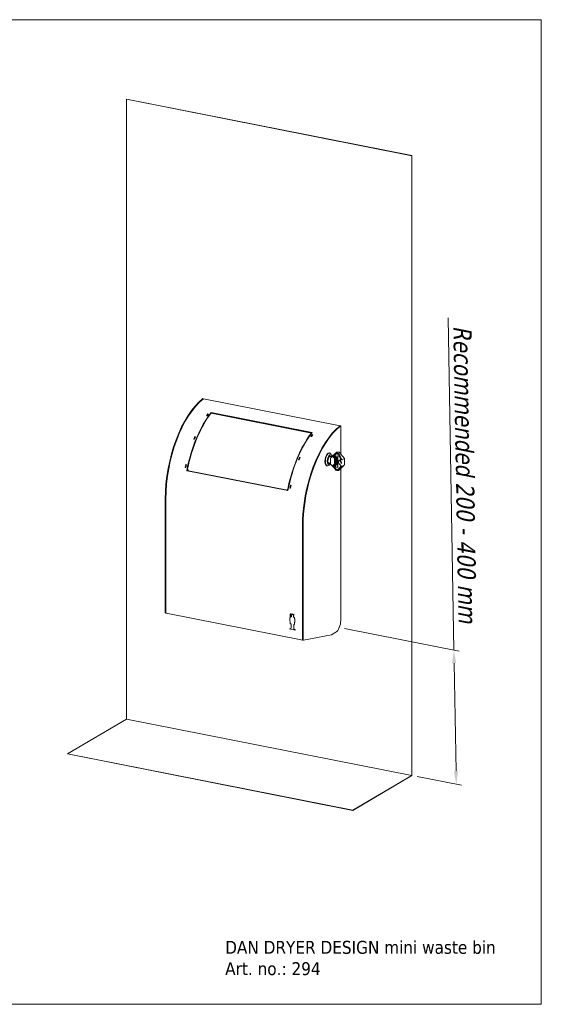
# Model space of a CAD drawing. Header units: millimetres. Extents: x 110 to 3135, y 110 to 2200.
# Tile 329 of 329: x 2027 to 3135, y 110 to 2200. Entities that reach past the tile are written whole.
import ezdxf

# ---------------------------------------------------------------- set-up
doc = ezdxf.new("R2010")
doc.units = ezdxf.units.MM
doc.header["$LTSCALE"] = 11
for name, color, linetype, lineweight in [('Border (ISO)', 7, 'Continuous', 9), ('Dimension (ISO)', 7, 'Continuous', 9), ('Symbol (ISO)', 7, 'Continuous', 9), ('Visible (ISO)', 7, 'Continuous', 18)]:
    doc.layers.add(name, color=color, linetype=linetype, lineweight=lineweight)
doc.styles.add('Note Text (ISO)', font='tahoma.ttf')
doc.dimstyles.new('Default (ISO)', dxfattribs={"dimscale": 11, "dimtxt": 2.5, "dimasz": 2.5, "dimexe": 1, "dimexo": 1, "dimgap": 0.762, "dimtad": 1, "dimrnd": 1e-08, "dimtxsty": 'Note Text (ISO)', "dimcen": 0.09, "dimdle": 10, "dimclrd": 256, "dimclre": 256, "dimclrt": 256, "dimazin": 2, "dimtfac": 1, "dimtmove": 0, "dimatfit": 3, "dimfxl": 0, "dimtolj": 1, "dimtzin": 0, "dimlwd": -1, "dimlwe": -1, "dimarcsym": 0})

# ---------------------------------------------------------------- blocks, each defined once
blk = doc.blocks.new('Borders Dandryerramme')
at = {"layer": 'Border (ISO)'}
for p, q in [((10, 200), (285, 200)), ((285, 200), (285, 10)), ((285, 10), (10, 10))]:
    blk.add_line(p, q, dxfattribs=at)
blk = doc.blocks.new('*D5')
at = {"layer": 'Defpoints', "color": 0}
for p in [(2705.9, 909.6), (2859.8, 595.8), (2954.3, 577.1)]:
    blk.add_point(p, dxfattribs=at)
at = {"layer": 'Dimension (ISO)'}
for p, q in [((2949.3, 861.6), (2936.8, 1566.9)), ((2716.9, 907.5), (2960.3, 859.4)), ((2953.8, 604.6), (2949.8, 834.1)), ((2870.9, 593.6), (2965.3, 575))]:
    blk.add_line(p, q, dxfattribs=at)
for points in [[(2954.3, 834.2), (2945.2, 834), (2949.3, 861.6)], [(2958.4, 604.7), (2949.2, 604.6), (2954.3, 577.1)]]:
    blk.add_solid(points, dxfattribs=at)
at = {"layer": 'Dimension (ISO)', "insert": (2986.4, 1559.4), "char_height": 27.5, "attachment_point": 1, "rotation": 271.0104, "style": 'Note Text (ISO)'}
blk.add_mtext('\\A1;{\\Q12.181;\\W0.930;\\H0.883x; \\fTahoma|b0|i0;\\H38.5000;Recommended 200 - 400 mm}', dxfattribs=at)

msp = doc.modelspace()

# ---------------------------------------------------------------- linework, layer by layer
at = {"layer": 'Visible (ISO)'}
for p, q in [((2253.621, 2031.066), (2253.671, 2031.096)), ((2253.621, 715.497), (2253.621, 2031.066)), ((2253.621, 2031.066), (2859.839, 1911.359)), ((2859.889, 1911.389), (2253.671, 2031.096)), ((2859.839, 1911.359), (2859.889, 1911.389)), ((2859.839, 1911.359), (2859.839, 595.79)), ((2859.889, 595.725), (2859.889, 1911.389)), ((2417.378, 1395.396), (2416.079, 1395.653)), ((2417.378, 1395.396), (2707.496, 1338.108)), ((2424.873, 1359.085), (2423.487, 1359.359)), ((2423.553, 1359.383), (2426.319, 1363.206)), ((2423.563, 1359.344), (2423.553, 1359.383)), ((2423.553, 1359.383), (2424.852, 1359.126)), ((2424.852, 1359.126), (2427.618, 1362.949)), ((2424.862, 1359.088), (2424.852, 1359.126)), ((2426.316, 1363.269), (2427.702, 1362.995)), ((2426.332, 1363.203), (2426.316, 1363.269)), ((2426.319, 1363.206), (2427.618, 1362.949)), ((2427.618, 1362.949), (2427.631, 1362.9)), ((2433.558, 1366.153), (2433.812, 1364.977)), ((2433.558, 1366.153), (2648.332, 1323.742)), ((2647.57, 1322.767), (2433.812, 1364.977)), ((2646.862, 1322.474), (2433.82, 1364.542)), ((2435.069, 1364.729), (2435.079, 1364.293)), ((2708.795, 1337.851), (2707.496, 1338.108)), ((2708.795, 1337.851), (2708.795, 1278.343)), ((2645.689, 1315.519), (2648.455, 1319.342)), ((2646.988, 1315.262), (2649.754, 1319.085)), ((2648.452, 1319.405), (2648.468, 1319.339)), ((2648.452, 1319.405), (2649.837, 1319.131)), ((2648.455, 1319.342), (2649.754, 1319.085)), ((2649.754, 1319.085), (2649.766, 1319.036)), ((2398.392, 1309.571), (2397.007, 1309.845)), ((2397.068, 1309.879), (2399.239, 1315.057)), ((2397.108, 1309.825), (2397.068, 1309.879)), ((2397.068, 1309.879), (2398.367, 1309.623)), ((2398.367, 1309.623), (2400.538, 1314.8)), ((2398.397, 1309.582), (2398.367, 1309.623)), ((2399.228, 1315.14), (2400.613, 1314.866)), ((2399.292, 1315.046), (2399.228, 1315.14)), ((2399.239, 1315.057), (2400.538, 1314.8)), ((2400.538, 1314.8), (2400.567, 1314.76)), ((2647.008, 1315.221), (2645.623, 1315.495)), ((2645.699, 1315.48), (2645.689, 1315.519)), ((2645.689, 1315.519), (2646.988, 1315.262)), ((2646.998, 1315.223), (2646.988, 1315.262)), ((2685.873, 1280.181), (2685.007, 1280.352)), ((2695.344, 1277.454), (2687.407, 1269.519)), ((2690.262, 1274.536), (2688.892, 1277.395)), ((2695.344, 1277.454), (2696.956, 1279.268)), ((2695.344, 1274.49), (2698.295, 1277.812)), ((2695.344, 1277.454), (2695.344, 1274.49)), ((2698.41, 1277.88), (2695.46, 1274.559)), ((2700.915, 1281.839), (2697.915, 1280.062)), ((2704.005, 1276.218), (2703.652, 1276.754)), ((2378.717, 1249.697), (2380.01, 1255.55)), ((2379.986, 1255.644), (2381.371, 1255.37)), ((2380.585, 1255.437), (2379.986, 1255.644)), ((2380.01, 1255.55), (2381.309, 1255.294)), ((2380.016, 1249.44), (2381.309, 1255.294)), ((2381.309, 1255.294), (2381.351, 1255.281)), ((2620.528, 1265.707), (2619.142, 1265.981)), ((2619.203, 1266.015), (2621.374, 1271.193)), ((2619.243, 1265.961), (2619.203, 1266.015)), ((2619.203, 1266.015), (2620.502, 1265.759)), ((2620.502, 1265.759), (2622.673, 1270.936)), ((2620.532, 1265.718), (2620.502, 1265.759)), ((2621.363, 1271.276), (2622.749, 1271.002)), ((2621.428, 1271.182), (2621.363, 1271.276)), ((2621.374, 1271.193), (2622.673, 1270.936)), ((2622.673, 1270.936), (2622.703, 1270.895)), ((2687.407, 1258.727), (2682.186, 1259.758)), ((2686.654, 1256.264), (2684.3, 1254.14)), ((2689.887, 1271.998), (2684.801, 1273.002)), ((2687.407, 1269.519), (2687.407, 1262.942)), ((2687.407, 1262.942), (2687.407, 1256.364)), ((2695.344, 1248.256), (2687.407, 1256.364)), ((2695.344, 1274.49), (2692.767, 1271.914)), ((2692.887, 1271.985), (2695.46, 1274.559)), ((2693.644, 1270.369), (2694.21, 1270.362)), ((2694.21, 1255.373), (2693.644, 1255.379)), ((2693.762, 1270.439), (2694.328, 1270.432)), ((2694.994, 1255.614), (2694.878, 1255.546)), ((2695.344, 1269.41), (2695.344, 1256.3)), ((2695.46, 1274.559), (2695.46, 1269.479)), ((2695.46, 1269.479), (2695.46, 1256.369)), ((2695.46, 1256.369), (2695.46, 1251.289)), ((2697.365, 1274.294), (2697.365, 1250.801)), ((2697.365, 1274.294), (2702.994, 1273.182)), ((2697.95, 1251.148), (2697.95, 1274.178)), ((2698.441, 1271.763), (2698.191, 1271.615)), ((2698.191, 1271.615), (2698.191, 1268.343)), ((2702.955, 1269.29), (2698.191, 1271.615)), ((2698.191, 1268.343), (2698.8, 1268.046)), ((2698.441, 1267.764), (2698.191, 1267.616)), ((2702.955, 1265.291), (2698.191, 1267.616)), ((2698.191, 1267.616), (2698.191, 1267.071)), ((2698.191, 1267.071), (2701.941, 1265.24)), ((2698.441, 1265.946), (2698.191, 1265.798)), ((2701.941, 1265.24), (2698.191, 1265.798)), ((2698.191, 1265.798), (2698.191, 1265.071)), ((2698.191, 1265.071), (2701.941, 1261.968)), ((2698.441, 1263.947), (2698.191, 1263.799)), ((2701.941, 1261.968), (2698.191, 1263.799)), ((2698.191, 1263.799), (2698.191, 1263.254)), ((2698.191, 1263.254), (2702.955, 1260.928)), ((2698.441, 1262.675), (2698.191, 1262.526)), ((2702.955, 1260.201), (2698.191, 1262.526)), ((2698.191, 1262.526), (2698.191, 1261.981)), ((2698.191, 1261.981), (2699.813, 1261.189)), ((2700.522, 1260.207), (2698.191, 1259.982)), ((2698.441, 1260.13), (2698.191, 1259.982)), ((2698.191, 1259.982), (2698.191, 1259.254)), ((2698.191, 1259.254), (2701.029, 1259.505)), ((2698.441, 1258.675), (2698.191, 1258.527)), ((2702.955, 1254.748), (2698.191, 1258.527)), ((2698.191, 1258.527), (2698.191, 1257.982)), ((2698.191, 1257.982), (2699.408, 1257.025)), ((2698.441, 1255.585), (2698.191, 1255.437)), ((2699.408, 1255.207), (2698.191, 1255.437)), ((2698.191, 1255.437), (2698.191, 1254.892)), ((2698.191, 1254.892), (2702.955, 1254.021)), ((2702.994, 1269.541), (2698.441, 1271.763)), ((2702.994, 1265.542), (2698.441, 1267.764)), ((2701.395, 1265.507), (2698.441, 1265.946)), ((2701.145, 1262.627), (2698.441, 1263.947)), ((2702.994, 1260.452), (2698.441, 1262.675)), ((2700.439, 1260.323), (2698.441, 1260.13)), ((2702.994, 1255.063), (2698.441, 1258.675)), ((2699.408, 1255.402), (2698.441, 1255.585)), ((2702.955, 1261.746), (2698.698, 1265.187)), ((2698.698, 1265.187), (2702.955, 1264.473)), ((2698.8, 1268.046), (2698.8, 1270.773)), ((2698.8, 1270.773), (2700.421, 1269.981)), ((2699.05, 1268.194), (2698.8, 1268.046)), ((2699.05, 1268.194), (2699.05, 1270.651)), ((2702.994, 1262.064), (2699.245, 1265.096)), ((2699.408, 1257.025), (2699.408, 1255.207)), ((2699.813, 1261.189), (2700.522, 1260.207)), ((2699.813, 1255.1), (2699.813, 1256.736)), ((2699.813, 1256.736), (2702.549, 1254.582)), ((2700.063, 1255.248), (2699.813, 1255.1)), ((2702.549, 1254.582), (2699.813, 1255.1)), ((2700.063, 1255.248), (2700.063, 1256.539)), ((2702.222, 1254.839), (2700.063, 1255.248)), ((2700.421, 1269.981), (2700.421, 1267.618)), ((2700.421, 1267.618), (2701.029, 1267.321)), ((2702.955, 1257.656), (2700.624, 1260.794)), ((2700.624, 1260.794), (2702.955, 1259.656)), ((2701.029, 1269.684), (2702.347, 1269.041)), ((2701.029, 1267.321), (2701.029, 1269.684)), ((2701.279, 1267.469), (2701.029, 1267.321)), ((2701.029, 1259.505), (2702.955, 1256.929)), ((2702.994, 1258.088), (2701.189, 1260.518)), ((2701.279, 1267.469), (2701.279, 1269.562)), ((2702.347, 1269.041), (2702.347, 1266.315)), ((2702.347, 1266.315), (2702.955, 1266.018)), ((2702.994, 1269.313), (2702.955, 1269.29)), ((2702.955, 1266.018), (2702.955, 1269.29)), ((2702.994, 1266.041), (2702.955, 1266.018)), ((2702.994, 1265.314), (2702.955, 1265.291)), ((2702.955, 1264.473), (2702.955, 1265.291)), ((2702.994, 1264.496), (2702.955, 1264.473)), ((2702.994, 1261.769), (2702.955, 1261.746)), ((2702.955, 1260.928), (2702.955, 1261.746)), ((2702.994, 1260.952), (2702.955, 1260.928)), ((2702.994, 1260.224), (2702.955, 1260.201)), ((2702.955, 1259.656), (2702.955, 1260.201)), ((2702.994, 1259.679), (2702.955, 1259.656)), ((2702.994, 1257.68), (2702.955, 1257.656)), ((2702.955, 1256.929), (2702.955, 1257.656)), ((2702.994, 1256.952), (2702.955, 1256.929)), ((2702.994, 1254.771), (2702.955, 1254.748)), ((2702.955, 1254.021), (2702.955, 1254.748)), ((2702.994, 1254.044), (2702.955, 1254.021)), ((2702.994, 1273.182), (2702.994, 1249.69)), ((2705.849, 1264.629), (2705.734, 1264.561)), ((2708.749, 1266.705), (2708.749, 1265.49)), ((2708.749, 1254.214), (2708.749, 1252.998)), ((2708.795, 1262.692), (2708.795, 1261.4)), ((2708.795, 1261.162), (2708.795, 1261.162)), ((2716.557, 1268.319), (2711.772, 1265.484)), ((2716.557, 1255.163), (2711.772, 1252.328)), ((2716.628, 1268.491), (2716.628, 1255.172)), ((2380.049, 1249.383), (2378.664, 1249.656)), ((2379.192, 1249.552), (2378.717, 1249.697)), ((2378.717, 1249.697), (2380.016, 1249.44)), ((2380.059, 1249.427), (2380.016, 1249.44)), ((2381.812, 1242.78), (2382.504, 1242.65)), ((2596.586, 1200.369), (2381.812, 1242.78)), ((2382.504, 1242.65), (2596.587, 1200.376)), ((2383.182, 1244.45), (2384.481, 1244.193)), ((2385.051, 1242.744), (2383.945, 1242.963)), ((2384.488, 1242.855), (2384.381, 1242.279)), ((2595.687, 1201.112), (2385.243, 1242.668)), ((2385.68, 1242.023), (2385.78, 1242.562)), ((2388.085, 1242.107), (2387.985, 1241.567)), ((2417.378, 1236.322), (2417.378, 1235.763)), ((2680.449, 1252.711), (2679.583, 1252.882)), ((2695.344, 1251.22), (2692.767, 1253.853)), ((2692.887, 1253.924), (2695.46, 1251.289)), ((2695.344, 1251.22), (2698.295, 1246.734)), ((2695.344, 1251.22), (2695.344, 1248.256)), ((2695.344, 1248.256), (2696.956, 1245.806)), ((2695.46, 1251.289), (2698.41, 1246.802)), ((2697.365, 1250.801), (2697.95, 1251.148)), ((2697.365, 1250.801), (2702.994, 1249.69)), ((2697.95, 1251.148), (2702.994, 1250.151)), ((2704.005, 1246.072), (2703.652, 1245.676)), ((2707.032, 1245.203), (2704.032, 1243.426)), ((2708.795, 1246.874), (2708.795, 924.668)), ((2594.925, 1202.638), (2596.224, 1202.381)), ((2596.703, 1200.968), (2595.716, 1201.107)), ((2596.224, 1202.381), (2596.972, 1202.938)), ((2596.413, 1202.522), (2596.996, 1202.44)), ((2597.023, 1202.573), (2596.596, 1202.658)), ((2602.185, 1205.519), (2600.799, 1205.792)), ((2600.853, 1205.833), (2602.145, 1211.686)), ((2601.328, 1205.688), (2600.853, 1205.833)), ((2600.853, 1205.833), (2602.152, 1205.576)), ((2602.121, 1211.78), (2603.507, 1211.506)), ((2602.72, 1211.573), (2602.121, 1211.78)), ((2602.145, 1211.686), (2603.444, 1211.43)), ((2602.152, 1205.576), (2603.444, 1211.43)), ((2602.194, 1205.563), (2602.152, 1205.576)), ((2603.444, 1211.43), (2603.487, 1211.417)), ((2336.079, 1182.704), (2336.079, 942.034)), ((2337.378, 941.778), (2337.378, 1182.448)), ((2337.378, 941.736), (2337.378, 1182.448)), ((2627.496, 884.447), (2627.496, 1125.159)), ((2627.496, 1125.159), (2627.496, 884.489)), ((2628.795, 884.233), (2628.795, 1124.903)), ((2337.812, 940.443), (2336.691, 940.665)), ((2337.99, 940.366), (2628.109, 883.078)), ((2600.71, 930.543), (2600.707, 930.542)), ((2600.707, 924.525), (2600.707, 930.542)), ((2600.707, 930.542), (2601.411, 930.403)), ((2600.71, 930.543), (2601.411, 930.405)), ((2601.411, 938.471), (2602.13, 939.311)), ((2601.411, 930.403), (2601.411, 938.471)), ((2601.529, 917.939), (2601.529, 921.928)), ((2602.133, 939.313), (2602.13, 939.311)), ((2602.13, 939.311), (2602.848, 938.187)), ((2602.133, 939.313), (2602.851, 938.189)), ((2602.851, 938.189), (2602.848, 938.187)), ((2602.848, 938.187), (2602.848, 932.733)), ((2602.851, 932.735), (2602.848, 932.733)), ((2602.848, 932.733), (2604.257, 932.455)), ((2602.851, 938.189), (2602.851, 932.735)), ((2602.851, 932.735), (2604.256, 932.457)), ((2603.498, 939.043), (2603.495, 939.041)), ((2605.403, 937.73), (2605.4, 937.728)), ((2606.301, 938.053), (2606.298, 938.051)), ((2607.715, 936.931), (2607.712, 936.929)), ((2608.485, 931.606), (2608.482, 931.605)), ((2608.482, 931.605), (2609.355, 931.432)), ((2608.485, 931.606), (2609.358, 931.434)), ((2608.998, 935.621), (2608.995, 935.619)), ((2609.319, 937.862), (2609.316, 937.861)), ((2610.73, 920.201), (2610.727, 920.199)), ((2610.727, 920.199), (2610.727, 916.122)), ((2610.73, 920.201), (2610.73, 916.124)), ((2610.768, 929.62), (2610.768, 928.53)), ((2610.771, 928.531), (2610.768, 928.53)), ((2610.768, 928.53), (2611.472, 928.391)), ((2610.771, 929.622), (2610.771, 928.531)), ((2610.771, 928.531), (2611.475, 928.392)), ((2611.475, 928.392), (2611.472, 928.391)), ((2611.472, 928.391), (2611.472, 922.23)), ((2611.475, 922.232), (2611.472, 922.23)), ((2611.475, 928.392), (2611.475, 922.232)), ((2600.35, 907.258), (2603.273, 908.116)), ((2600.353, 907.26), (2600.35, 907.258)), ((2600.35, 906.761), (2600.35, 907.258)), ((2611.846, 904.491), (2600.35, 906.761)), ((2600.353, 907.26), (2603.273, 908.117)), ((2603.273, 917.594), (2601.529, 917.939)), ((2603.273, 908.116), (2603.273, 917.594)), ((2610.727, 916.122), (2608.925, 916.478)), ((2608.925, 916.478), (2608.925, 906.952)), ((2608.928, 906.954), (2608.925, 906.952)), ((2608.925, 906.952), (2611.846, 904.986)), ((2608.928, 916.478), (2608.928, 906.954)), ((2608.928, 906.954), (2611.849, 904.988)), ((2610.73, 916.124), (2610.727, 916.122)), ((2611.849, 904.988), (2611.846, 904.986)), ((2611.846, 904.986), (2611.846, 904.491)), ((2611.849, 904.493), (2611.846, 904.491)), ((2611.849, 904.988), (2611.849, 904.493)), ((2698.795, 899.951), (2689.445, 894.412)), ((2629.408, 882.863), (2628.109, 883.12)), ((2628.303, 883.081), (2628.288, 883.078)), ((2689.445, 894.412), (2629.587, 882.864)), ((2253.621, 715.497), (2128.671, 641.477)), ((2859.839, 595.79), (2253.621, 715.497)), ((2128.671, 641.477), (2734.889, 521.77)), ((2128.671, 641.383), (2128.671, 641.477)), ((2734.889, 521.676), (2128.671, 641.383)), ((2859.839, 595.79), (2734.889, 521.77)), ((2859.889, 595.725), (2734.889, 521.676)), ((2734.889, 521.77), (2734.889, 521.676))]:
    msp.add_line(p, q, dxfattribs=at)
for centre, major_axis, ratio, start_param, end_param in [((2424.579, 1235.131), (-34.289, -173.647), 0.46984631, 3.63564925, 5.11025209), ((2425.878, 1234.875), (34.289, 173.647), 0.46984631, 0.49405659, 1.96865944), ((2425.878, 1234.875), (34.289, 173.647), 0.46984631, 0.49405659, 1.96865944), ((2463.55, 1227.436), (34.289, 173.647), 0.46984631, 0.74359764, 1.57521167), ((2464.42, 1227.288), (-34.289, -173.647), 0.46984631, 3.90373479, 4.69949385), ((2459.176, 1228.299), (34.289, 173.647), 0.46984631, 0.77827191, 0.81294618), ((2460.562, 1228.026), (-34.289, -173.647), 0.46984631, 3.91986457, 3.95453883), ((2433.335, 1362.089), (0.484, 2.453), 0.46984631, 0, 0.76214213), ((2463.55, 1227.436), (-33.999, -172.175), 0.46984631, 3.8851903, 3.88985085), ((2433.011, 1365.867), (-0.484, -2.453), 0.46984631, 1.09605547, 1.27967667), ((2463.55, 1227.436), (-33.999, -172.175), 0.46984631, 4.0751126, 4.71680432), ((2715.996, 1177.586), (34.289, 173.647), 0.46984631, 0.49405659, 1.96865944), ((2715.996, 1177.586), (-34.289, -173.647), 0.46984631, 3.63564925, 5.11025209), ((2717.295, 1177.33), (34.289, 173.647), 0.46984631, 0.49405659, 1.96865944), ((2677.463, 1185.219), (-34.289, -173.647), 0.46984631, 3.90373479, 4.69949385), ((2678.324, 1185.025), (-34.289, -173.647), 0.46984631, 3.8851903, 4.71680432), ((2681.312, 1184.435), (34.289, 173.647), 0.46984631, 0.77827191, 0.81294618), ((2646.378, 1320.021), (0.484, 2.453), 0.46984631, 5.96787511, 7.04532744), ((2682.697, 1184.162), (-34.289, -173.647), 0.46984631, 3.91986457, 3.95453883), ((2459.176, 1228.299), (34.289, 173.647), 0.46984631, 1.14206752, 1.17674179), ((2460.562, 1228.026), (-34.289, -173.647), 0.46984631, 4.28366017, 4.31833444), ((2677.463, 1185.219), (33.999, 172.175), 0.46984631, 0.90904013, 1.5579012), ((2682.295, 1266.617), (2.712, 13.735), 0.46984631, 0, 3.14159265), ((2683.161, 1266.446), (-2.712, -13.735), 0.46984631, 2.5803318, 6.84444616), ((2685.759, 1265.933), (-2.131, -10.792), 0.46984631, 2.36647183, 6.98534987), ((2700.974, 1274.899), (-3.058, 5.162), 0.81379768, 5.03112589, 6.53789116), ((2700.974, 1274.899), (-2.039, 3.441), 0.81379768, 4.77001368, 6.53789116), ((2701.089, 1274.968), (-2.039, 3.441), 0.81379768, 0.02059863, 0.25470585), ((2703.974, 1276.677), (-3.058, 5.162), 0.81379768, 5.03112584, 6.28318531), ((2693.81, 1270.179), (17.858, -26.724), 0.36818579, 1.29833803, 1.55079517), ((2693.81, 1273.142), (17.858, -26.724), 0.36818579, 1.07867725, 1.49488172), ((2717.005, 1286.883), (17.517, -26.214), 0.36818579, 4.74939145, 5.1718473), ((2459.176, 1228.299), (34.289, 173.647), 0.46984631, 1.50586313, 1.5405374), ((2460.562, 1228.026), (-34.289, -173.647), 0.46984631, 4.64745578, 4.68213005), ((2457.242, 1205.838), (33.902, 171.685), 0.46984631, 1.32344741, 1.3394405), ((2681.312, 1184.435), (34.289, 173.647), 0.46984631, 1.14206752, 1.17674179), ((2682.697, 1184.162), (-34.289, -173.647), 0.46984631, 4.28366017, 4.31833444), ((2685.759, 1265.933), (1.618, 8.192), 0.46984631, 5.65378936, 10.05417391), ((2685.499, 1265.984), (-1.559, -7.898), 0.46984631, 5.75129538, 6.85943996), ((2685.499, 1265.984), (1.559, 7.898), 0.46984631, 5.70693065, 6.81507523), ((2693.644, 1271.308), (1.133, -0.039), 0.8284263, 2.48347249, 4.74112641), ((2693.644, 1254.439), (1.133, -0.039), 0.8284263, 1.59953375, 3.85718767), ((2693.762, 1254.51), (1.131, -0.043), 0.82982454, 2.29718888, 3.86030022), ((2693.762, 1271.378), (1.131, -0.043), 0.82982454, 2.48658504, 4.74423896), ((2694.21, 1269.423), (1.133, -0.039), 0.8284263, 0.02873741, 1.59953375), ((2694.21, 1256.313), (1.133, -0.039), 0.8284263, 4.74112641, 6.31192272), ((2694.328, 1269.492), (1.131, -0.043), 0.82982454, 0.03184997, 1.6026463), ((2694.328, 1256.382), (1.131, -0.043), 0.82982454, 5.37347185, 6.31503529), ((2717.005, 1250.81), (-19.864, -20.249), 0.11479337, 4.64004039, 5.06249624), ((2711.339, 1266.143), (0.438, -0.655), 0.36818579, 4.2202699, 6.26318417), ((2716.099, 1269.016), (0.464, -0.694), 0.36818579, 6.26318417, 8.31343995), ((2716.099, 1254.647), (-0.526, -0.536), 0.11479337, 1.49844773, 3.54870351), ((2384.428, 1245.377), (-0.484, -2.453), 0.46984631, 4.69949385, 5.1909052), ((2384.139, 1243.944), (-0.194, -0.981), 0.46984631, 4.70787448, 6.28318531), ((2464.42, 1227.288), (-33.999, -172.175), 0.46984631, 4.70612694, 4.70787448), ((2385.727, 1245.121), (-0.484, -2.453), 0.46984631, 5.1909052, 6.28318531), ((2700.974, 1248.588), (3.058, -5.162), 0.81379768, 4.77001368, 6.27677895), ((2700.974, 1248.588), (2.039, -3.441), 0.81379768, 4.77001368, 6.53789116), ((2701.089, 1248.656), (2.039, -3.441), 0.81379768, 4.77001368, 6.26258668), ((2693.81, 1240.033), (-20.251, -20.644), 0.11479337, 1.97790717, 2.23036435), ((2693.81, 1237.069), (-20.251, -20.644), 0.11479337, 2.03382066, 2.45002514), ((2711.339, 1251.841), (-0.497, -0.506), 0.11479337, 3.54870351, 5.59161779), ((2596.171, 1203.565), (-0.484, -2.453), 0.46984631, 5.1909052, 6.30874296), ((2597.47, 1203.309), (-0.484, -2.453), 0.46984631, 4.69949385, 5.1909052), ((2597.47, 1203.309), (0.194, 0.981), 0.46984631, 1.5579012, 2.04931255), ((2681.312, 1184.435), (34.289, 173.647), 0.46984631, 1.50586313, 1.5405374), ((2682.697, 1184.162), (-34.289, -173.647), 0.46984631, 4.64745578, 4.68213005), ((2337.079, 942.627), (-0.387, -1.962), 0.46984631, 5.11025209, 6.28318531), ((2338.378, 942.328), (-0.387, -1.962), 0.46984631, 5.11025209, 6.28318531), ((2609.144, 924.832), (-5.079, 8.574), 0.81379768, 1.15382564, 1.43163922), ((2604.756, 937.814), (-0.912, 1.54), 0.81379768, 0.32087486, 2.06429526), ((2605.288, 939.648), (1.177, -1.986), 0.81379768, 4.5417591, 5.5622282), ((2605.291, 939.649), (1.177, -1.986), 0.81379768, 4.5417591, 5.56194236), ((2611.459, 933.379), (-4.425, 7.47), 0.81379768, 0.74468851, 1.23329565), ((2607.331, 934.469), (-1.931, 3.259), 0.81379768, 5.97426016, 6.39963305), ((2607.334, 934.471), (-1.931, 3.259), 0.81379768, 5.97426016, 6.28318531), ((2605.611, 935.012), (1.769, -2.986), 0.81379768, 1.73839162, 2.28192611), ((2605.614, 935.014), (1.769, -2.986), 0.81379768, 1.73839162, 2.28192611), ((2607.607, 938.947), (1.085, -1.831), 0.81379768, 5.7109816, 6.84106294), ((2607.61, 938.948), (1.085, -1.831), 0.81379768, 5.7109816, 6.28218996), ((2599.708, 935.631), (5.311, -8.966), 0.81379768, 0.70516345, 1.10594379), ((2599.711, 935.632), (5.311, -8.966), 0.81379768, 0.70516345, 1.10582671), ((2608.107, 937.118), (0.888, -1.499), 0.81379768, 5.99465808, 7.86700806), ((2608.11, 937.12), (0.888, -1.499), 0.81379768, 0, 1.58382276), ((2609.355, 929.899), (0.831, -1.404), 0.81379768, 0.94156344, 2.51235977), ((2609.358, 929.901), (0.831, -1.404), 0.81379768, 0.94156344, 2.51235977), ((2603.07, 926.031), (5.079, -8.574), 0.81379768, 0.46209152, 0.71074243), ((2603.073, 926.033), (5.079, -8.574), 0.81379768, 0.46209152, 0.71074243), ((2698.795, 918.744), (-3.874, -19.621), 0.46984631, 0.39786311, 1.96865944), ((2628.496, 885.082), (-0.387, -1.962), 0.46984631, 5.11025209, 6.28318531), ((2628.496, 885.04), (-0.387, -1.962), 0.46984631, 5.11025209, 6.47160891), ((2629.795, 884.825), (-0.387, -1.962), 0.46984631, 5.11025209, 6.47160891)]:
    msp.add_ellipse(centre, major_axis=major_axis, ratio=ratio, start_param=start_param, end_param=end_param, dxfattribs=at)
for points, knots in [([(2704.975, 1277.672), (2704.867, 1277.844), (2704.753, 1278.01), (2704.445, 1278.415), (2704.235, 1278.656), (2704.005, 1278.88)], [-1.441263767, -1.441263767, -1.441263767, -1.441263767, -1.381799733, -1.381799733, -1.287679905, -1.287679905, -1.287679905, -1.287679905]), ([(2707.005, 1280.658), (2707.234, 1280.433), (2707.45, 1280.195), (2707.771, 1279.798), (2707.892, 1279.636), (2708.008, 1279.468)], [1.28887146, 1.28887146, 1.28887146, 1.28887146, 1.382945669, 1.382945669, 1.44245912, 1.44245912, 1.44245912, 1.44245912]), ([(2708.023, 1255.407), (2707.567, 1255.559), (2707.058, 1255.827), (2706.083, 1256.571), (2705.619, 1257.048), (2704.878, 1258.059), (2704.551, 1258.657), (2704.114, 1259.904), (2704.005, 1260.555), (2704.005, 1261.145), (2704.005, 1261.735), (2704.114, 1262.344), (2704.551, 1263.411), (2704.878, 1263.87), (2705.619, 1264.537), (2706.083, 1264.786), (2707.058, 1264.996), (2707.567, 1264.956), (2708.023, 1264.804)], [-0.75842323, -0.75842323, -0.75842323, -0.75842323, -0.56763093, -0.56763093, -0.37683862, -0.37683862, -0.18841931, -0.18841931, 0, 0, 0, 0.18841931, 0.18841931, 0.37683862, 0.37683862, 0.56763093, 0.56763093, 0.75842323, 0.75842323, 0.75842323, 0.75842323]), ([(2705.85, 1264.628), (2706.11, 1264.782), (2706.393, 1264.896), (2707.172, 1265.063), (2707.681, 1265.023), (2708.136, 1264.871)], [1.993650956, 1.993650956, 1.993650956, 1.993650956, 2.10792978, 2.10792978, 2.298761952, 2.298761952, 2.298761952, 2.298761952]), ([(2708.125, 1263.072), (2707.89, 1263.15), (2707.654, 1263.169), (2707.266, 1263.106), (2707.104, 1263.048), (2706.952, 1262.958)], [0.00001077, 0.00001077, 0.00001077, 0.00001077, 0.111025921, 0.111025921, 0.194237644, 0.194237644, 0.194237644, 0.194237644]), ([(2708.749, 1265.49), (2708.749, 1265.372), (2708.732, 1265.253), (2708.66, 1265.05), (2708.605, 1264.965), (2708.479, 1264.843), (2708.397, 1264.798), (2708.216, 1264.763), (2708.117, 1264.773), (2708.023, 1264.804)], [-0.306183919, -0.306183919, -0.306183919, -0.306183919, -0.26854602, -0.26854602, -0.23090812, -0.23090812, -0.191784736, -0.191784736, -0.152661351, -0.152661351, -0.152661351, -0.152661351]), ([(2708.023, 1255.407), (2708.117, 1255.376), (2708.216, 1255.319), (2708.397, 1255.159), (2708.479, 1255.056), (2708.605, 1254.843), (2708.66, 1254.719), (2708.732, 1254.463), (2708.749, 1254.331), (2708.749, 1254.214)], [-0.459706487, -0.459706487, -0.459706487, -0.459706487, -0.420583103, -0.420583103, -0.381459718, -0.381459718, -0.343821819, -0.343821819, -0.306183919, -0.306183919, -0.306183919, -0.306183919]), ([(2708.092, 1269.32), (2708.27, 1268.981), (2708.422, 1268.606), (2708.678, 1267.709), (2708.749, 1267.179), (2708.749, 1266.705)], [-0.264235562, -0.264235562, -0.264235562, -0.264235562, -0.151216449, -0.151216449, 0, 0, 0, 0]), ([(2709.499, 1257.493), (2709.594, 1257.549), (2709.682, 1257.623), (2709.835, 1257.803), (2709.903, 1257.906), (2710.057, 1258.223), (2710.132, 1258.471), (2710.209, 1258.993), (2710.22, 1259.263), (2710.191, 1259.81), (2710.152, 1260.094), (2710.026, 1260.659), (2709.936, 1260.946), (2709.708, 1261.501), (2709.564, 1261.771), (2709.234, 1262.26), (2709.041, 1262.48), (2708.632, 1262.833), (2708.411, 1262.967), (2708.17, 1263.057), (2708.148, 1263.065), (2708.125, 1263.072)], [0.000008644, 0.000008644, 0.000008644, 0.000008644, 0.071611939, 0.071611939, 0.134792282, 0.134792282, 0.236572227, 0.236572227, 0.324039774, 0.324039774, 0.409156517, 0.409156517, 0.497901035, 0.497901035, 0.592553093, 0.592553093, 0.692849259, 0.692849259, 0.795575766, 0.795575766, 0.806240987, 0.806240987, 0.806240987, 0.806240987]), ([(2708.136, 1264.871), (2708.23, 1264.84), (2708.328, 1264.83), (2708.45, 1264.853), (2708.479, 1264.862), (2708.508, 1264.874)], [-0.153570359, -0.153570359, -0.153570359, -0.153570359, -0.1144226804, -0.1144226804, -0.1010499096, -0.1010499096, -0.1010499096, -0.1010499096]), ([(2708.598, 1262.838), (2708.581, 1262.687), (2708.577, 1262.532), (2708.601, 1262.079), (2708.663, 1261.772), (2708.869, 1261.187), (2709.016, 1260.902), (2709.378, 1260.391), (2709.597, 1260.158), (2709.952, 1259.876), (2710.07, 1259.795), (2710.192, 1259.723)], [0.250619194, 0.250619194, 0.250619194, 0.250619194, 0.301158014, 0.301158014, 0.396640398, 0.396640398, 0.490981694, 0.490981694, 0.584693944, 0.584693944, 0.627733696, 0.627733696, 0.627733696, 0.627733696]), ([(2704.005, 1243.41), (2704.235, 1243.544), (2704.445, 1243.697), (2704.753, 1243.971), (2704.867, 1244.086), (2704.975, 1244.21)], [-2.383149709, -2.383149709, -2.383149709, -2.383149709, -2.289029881, -2.289029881, -2.229565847, -2.229565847, -2.229565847, -2.229565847]), ([(2708.008, 1246.006), (2707.892, 1245.878), (2707.771, 1245.759), (2707.458, 1245.484), (2707.251, 1245.333), (2707.032, 1245.203)], [-1.44245912, -1.44245912, -1.44245912, -1.44245912, -1.382945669, -1.382945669, -1.292562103, -1.292562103, -1.292562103, -1.292562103]), ([(2708.749, 1252.998), (2708.749, 1252.525), (2708.678, 1252.048), (2708.422, 1251.333), (2708.27, 1251.065), (2708.092, 1250.846)], [0, 0, 0, 0, 0.151216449, 0.151216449, 0.264235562, 0.264235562, 0.264235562, 0.264235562])]:
    msp.add_open_spline(points, degree=3, knots=knots, dxfattribs=at)
for points in [[(2706.952, 1262.958), (2706.952, 1262.958), (2706.952, 1262.958), (2706.952, 1262.958)], [(2708.63, 1263.054), (2708.63, 1263.054), (2708.63, 1263.054), (2708.63, 1263.054)]]:
    msp.add_open_spline(points, degree=3, dxfattribs=at)

# ---------------------------------------------------------------- block references
at = {"xscale": 11, "yscale": 11, "zscale": 11}
msp.add_blockref('Borders Dandryerramme', (0, 0), dxfattribs=at)

# ---------------------------------------------------------------- texts
at = {"layer": 'Symbol (ISO)', "insert": (2463.396, 244.713), "char_height": 27.5, "width": 1109.72571, "attachment_point": 1, "line_spacing_factor": 0.987884, "style": 'Note Text (ISO)'}
msp.add_mtext('{DAN DRYER DESIGN mini waste bin\\PArt. no.: 294}', dxfattribs=at)

# ---------------------------------------------------------------- dimensions: what is measured, and where the dimension line sits
at = {"layer": 'Dimension (ISO)'}
dim = msp.add_linear_dim(base=(2954.294, 577.138), p1=(2705.866, 909.644), p2=(2859.839, 595.79), angle=91.010371, text='{\\Q12.181;\\W0.930;\\H0.883x; \\fTahoma|b0|i0;\\H38.5000;Recommended 200 - 400 mm}', dimstyle='Default (ISO)', override={"dimdec": 2, "dimlfac": 0.966832, "dimtp": 0, "dimtm": 0, "dimtdec": 2, "dimtofl": 0, "dimatfit": 2}, dxfattribs=at)
dim.commit()
dim.dimension.update_dxf_attribs({"geometry": '*D5', "text_midpoint": (2942.815, 1228.003), "dimtype": 160})

doc.saveas('drawing.dxf')
